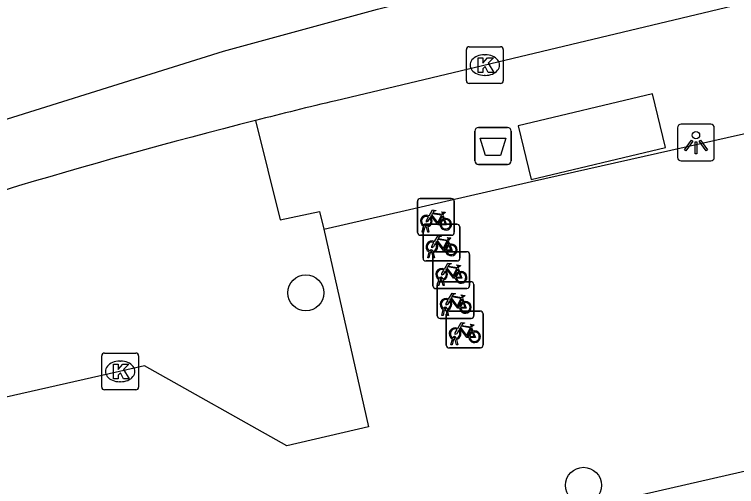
# Model space of a CAD drawing. Extents: x 158461 to 159795, y 387220 to 388672.
# Drawn here: x 159415.32 to 159434.93, y 388181.8 to 388194.64 of the extents above; entities that cross this region are included whole.
import ezdxf

# ---------------------------------------------------------------- set-up
doc = ezdxf.new("R2010")
doc.units = 0
for name, color, linetype in [('IMGEO_Afvalbak', 7, 'Continuous'), ('IMGEO_Boom', 7, 'Continuous'), ('IMGEO_Fietsenrek', 7, 'Continuous'), ('IMGEO_Kolk', 7, 'Continuous'), ('IMGEO_Lichtpunt', 7, 'Continuous'), ('IMGEO_Rijbaan_lokaal_gesloten', 7, 'Continuous'), ('IMGEO_Rijbaan_lokaal_open', 7, 'Continuous'), ('IMGEO_Voetpad_gesloten', 7, 'Continuous'), ('IMGEO_Voetpad_open', 7, 'Continuous')]:
    doc.layers.add(name, color=color, linetype=linetype)

msp = doc.modelspace()

# ---------------------------------------------------------------- linework, layer by layer
at = {"layer": 'IMGEO_Afvalbak'}
for p, q in [((159427.919, 388191.563), (159428.709, 388191.563)), ((159428.709, 388191.563), (159427.919, 388191.563)), ((159427.819, 388190.663), (159427.819, 388191.463)), ((159427.819, 388191.463), (159427.819, 388190.663)), ((159428.809, 388191.463), (159428.809, 388190.663)), ((159428.809, 388190.663), (159428.809, 388191.463)), ((159428.709, 388190.563), (159427.919, 388190.563)), ((159427.919, 388190.563), (159428.709, 388190.563))]:
    msp.add_line(p, q, dxfattribs=at)
msp.add_lwpolyline([(159427.962, 388191.277), (159428.666, 388191.277), (159428.517, 388190.807), (159428.111, 388190.807), (159427.962, 388191.277)], dxfattribs=at)
for centre, start, end in [((159427.919, 388191.463), 90, 180), ((159427.919, 388191.463), 90, 180), ((159428.709, 388191.463), 0, 90), ((159428.709, 388191.463), 360, 90), ((159427.919, 388190.663), 180, 270), ((159427.919, 388190.663), 180, 270), ((159428.709, 388190.663), 270, 0), ((159428.709, 388190.663), 270, 0)]:
    msp.add_arc(centre, 0.1, start, end, dxfattribs=at)
at = {"layer": 'IMGEO_Boom'}
for centre in [(159423.23, 388187.07), (159430.77, 388181.839)]:
    msp.add_circle(centre, 0.489, dxfattribs=at)
at = {"layer": 'IMGEO_Fietsenrek'}
for p, q in [((159426.264, 388188.71), (159426.264, 388189.551)), ((159426.264, 388189.551), (159426.264, 388188.71)), ((159426.339, 388189.635), (159427.18, 388189.635)), ((159427.18, 388189.635), (159426.339, 388189.635)), ((159427.264, 388189.56), (159427.264, 388188.719)), ((159427.264, 388188.719), (159427.264, 388189.56)), ((159426.951, 388189.184), (159426.987, 388189.089)), ((159426.489, 388188.937), (159427.33, 388188.937)), ((159427.33, 388188.937), (159426.489, 388188.937)), ((159426.391, 388188.719), (159426.43, 388188.879)), ((159426.414, 388188.012), (159426.414, 388188.853)), ((159426.414, 388188.853), (159426.414, 388188.012)), ((159426.46, 388188.867), (159426.425, 388188.719)), ((159426.502, 388188.891), (159426.501, 388188.895)), ((159426.543, 388188.719), (159426.509, 388188.861)), ((159426.533, 388188.902), (159426.534, 388188.895)), ((159426.541, 388188.865), (159426.576, 388188.719)), ((159427.414, 388188.862), (159427.414, 388188.021)), ((159427.414, 388188.021), (159427.414, 388188.862)), ((159427.189, 388188.635), (159426.348, 388188.635)), ((159426.348, 388188.635), (159427.189, 388188.635)), ((159426.425, 388188.719), (159426.391, 388188.719)), ((159426.576, 388188.719), (159426.543, 388188.719)), ((159427.101, 388188.486), (159427.137, 388188.391)), ((159426.541, 388188.021), (159426.58, 388188.181)), ((159426.61, 388188.169), (159426.575, 388188.021)), ((159426.652, 388188.193), (159426.651, 388188.197)), ((159426.693, 388188.021), (159426.659, 388188.163)), ((159426.683, 388188.204), (159426.684, 388188.197)), ((159426.691, 388188.167), (159426.726, 388188.021)), ((159426.755, 388188.189), (159427.596, 388188.189)), ((159427.596, 388188.189), (159426.755, 388188.189)), ((159426.575, 388188.021), (159426.541, 388188.021)), ((159426.68, 388187.264), (159426.68, 388188.105)), ((159426.68, 388188.105), (159426.68, 388187.264)), ((159426.726, 388188.021), (159426.693, 388188.021)), ((159427.68, 388188.114), (159427.68, 388187.273)), ((159427.68, 388187.273), (159427.68, 388188.114)), ((159427.339, 388187.937), (159426.498, 388187.937)), ((159426.498, 388187.937), (159427.339, 388187.937)), ((159427.367, 388187.738), (159427.403, 388187.643)), ((159426.807, 388187.273), (159426.846, 388187.433)), ((159426.876, 388187.421), (159426.841, 388187.273)), ((159426.871, 388187.374), (159427.712, 388187.374)), ((159427.712, 388187.374), (159426.871, 388187.374)), ((159426.918, 388187.445), (159426.917, 388187.449)), ((159426.959, 388187.273), (159426.925, 388187.415)), ((159426.949, 388187.456), (159426.95, 388187.449)), ((159426.957, 388187.419), (159426.992, 388187.273)), ((159427.605, 388187.189), (159426.764, 388187.189)), ((159426.764, 388187.189), (159427.605, 388187.189)), ((159426.796, 388186.449), (159426.796, 388187.29)), ((159426.796, 388187.29), (159426.796, 388186.449)), ((159426.841, 388187.273), (159426.807, 388187.273)), ((159426.992, 388187.273), (159426.959, 388187.273)), ((159427.796, 388187.299), (159427.796, 388186.458)), ((159427.796, 388186.458), (159427.796, 388187.299)), ((159427.483, 388186.923), (159427.519, 388186.828)), ((159426.923, 388186.458), (159426.962, 388186.618)), ((159426.992, 388186.606), (159426.957, 388186.458)), ((159427.034, 388186.63), (159427.033, 388186.634)), ((159427.075, 388186.458), (159427.041, 388186.6)), ((159427.065, 388186.641), (159427.066, 388186.634)), ((159427.073, 388186.604), (159427.108, 388186.458)), ((159427.121, 388186.576), (159427.962, 388186.576)), ((159427.962, 388186.576), (159427.121, 388186.576)), ((159426.957, 388186.458), (159426.923, 388186.458)), ((159427.046, 388185.651), (159427.046, 388186.492)), ((159427.046, 388186.492), (159427.046, 388185.651)), ((159427.108, 388186.458), (159427.075, 388186.458)), ((159428.046, 388186.501), (159428.046, 388185.66)), ((159428.046, 388185.66), (159428.046, 388186.501)), ((159427.721, 388186.374), (159426.88, 388186.374)), ((159426.88, 388186.374), (159427.721, 388186.374)), ((159427.733, 388186.125), (159427.769, 388186.03)), ((159427.173, 388185.66), (159427.212, 388185.82)), ((159427.242, 388185.808), (159427.207, 388185.66)), ((159427.284, 388185.832), (159427.283, 388185.836)), ((159427.325, 388185.66), (159427.291, 388185.802)), ((159427.315, 388185.843), (159427.316, 388185.836)), ((159427.323, 388185.806), (159427.358, 388185.66)), ((159427.207, 388185.66), (159427.173, 388185.66)), ((159427.358, 388185.66), (159427.325, 388185.66)), ((159427.971, 388185.576), (159427.13, 388185.576)), ((159427.13, 388185.576), (159427.971, 388185.576))]:
    msp.add_line(p, q, dxfattribs=at)
for points in [[(159426.577, 388189.161), (159426.672, 388189.325), (159426.758, 388189.311), (159426.76, 388189.302), (159426.704, 388189.291), (159426.677, 388189.246), (159426.933, 388189.205)], [(159426.598, 388189.109), (159426.546, 388189.019), (159426.506, 388188.994), (159426.507, 388189.041), (159426.562, 388189.135)], [(159426.873, 388188.917), (159426.823, 388188.917), (159426.632, 388189.168), (159426.613, 388189.136)], [(159426.92, 388189.18), (159426.663, 388189.221), (159426.646, 388189.192), (159426.813, 388188.972), (159426.92, 388189.18)], [(159426.968, 388189.082), (159426.938, 388189.159), (159426.829, 388188.941), (159426.872, 388188.941)], [(159426.933, 388189.205), (159426.958, 388189.254), (159426.952, 388189.258), (159426.929, 388189.262), (159426.917, 388189.269), (159426.916, 388189.272), (159426.918, 388189.277), (159427.013, 388189.262), (159427.015, 388189.252), (159427.005, 388189.239), (159426.993, 388189.233), (159426.979, 388189.239), (159426.951, 388189.184)], [(159426.902, 388188.941), (159427.022, 388188.94), (159426.978, 388189.054)], [(159426.998, 388189.061), (159427.053, 388188.916), (159426.903, 388188.916)], [(159426.727, 388188.463), (159426.822, 388188.627), (159426.908, 388188.613), (159426.91, 388188.604), (159426.854, 388188.593), (159426.827, 388188.548), (159427.083, 388188.507)], [(159427.083, 388188.507), (159427.108, 388188.556), (159427.102, 388188.56), (159427.079, 388188.564), (159427.067, 388188.571), (159427.066, 388188.574), (159427.068, 388188.579), (159427.163, 388188.564), (159427.165, 388188.554), (159427.155, 388188.541), (159427.143, 388188.535), (159427.129, 388188.541), (159427.101, 388188.486)], [(159426.748, 388188.411), (159426.696, 388188.321), (159426.656, 388188.296), (159426.657, 388188.343), (159426.712, 388188.437)], [(159427.023, 388188.219), (159426.973, 388188.219), (159426.782, 388188.47), (159426.763, 388188.438)], [(159427.07, 388188.482), (159426.813, 388188.523), (159426.796, 388188.494), (159426.963, 388188.274), (159427.07, 388188.482)], [(159427.118, 388188.384), (159427.088, 388188.461), (159426.979, 388188.243), (159427.022, 388188.243)], [(159427.052, 388188.243), (159427.172, 388188.242), (159427.128, 388188.356)], [(159427.148, 388188.363), (159427.203, 388188.218), (159427.053, 388188.218)], [(159426.993, 388187.715), (159427.088, 388187.879), (159427.174, 388187.865), (159427.176, 388187.856), (159427.12, 388187.845), (159427.093, 388187.8), (159427.349, 388187.759)], [(159427.336, 388187.734), (159427.079, 388187.775), (159427.062, 388187.746), (159427.229, 388187.526), (159427.336, 388187.734)], [(159427.349, 388187.759), (159427.374, 388187.808), (159427.368, 388187.812), (159427.345, 388187.816), (159427.333, 388187.823), (159427.332, 388187.826), (159427.334, 388187.831), (159427.429, 388187.816), (159427.431, 388187.806), (159427.421, 388187.793), (159427.409, 388187.787), (159427.395, 388187.793), (159427.367, 388187.738)], [(159427.014, 388187.663), (159426.962, 388187.573), (159426.922, 388187.548), (159426.923, 388187.595), (159426.978, 388187.689)], [(159427.289, 388187.471), (159427.239, 388187.471), (159427.048, 388187.722), (159427.029, 388187.69)], [(159427.384, 388187.636), (159427.354, 388187.713), (159427.245, 388187.495), (159427.288, 388187.495)], [(159427.318, 388187.495), (159427.438, 388187.494), (159427.394, 388187.608)], [(159427.414, 388187.615), (159427.469, 388187.47), (159427.319, 388187.47)], [(159427.109, 388186.9), (159427.204, 388187.064), (159427.29, 388187.05), (159427.292, 388187.041), (159427.236, 388187.03), (159427.209, 388186.985), (159427.465, 388186.944)], [(159427.465, 388186.944), (159427.49, 388186.993), (159427.484, 388186.997), (159427.461, 388187.001), (159427.449, 388187.008), (159427.448, 388187.011), (159427.45, 388187.016), (159427.545, 388187.001), (159427.547, 388186.991), (159427.537, 388186.978), (159427.525, 388186.972), (159427.511, 388186.978), (159427.483, 388186.923)], [(159427.13, 388186.848), (159427.078, 388186.758), (159427.038, 388186.733), (159427.039, 388186.78), (159427.094, 388186.874)], [(159427.405, 388186.656), (159427.355, 388186.656), (159427.164, 388186.907), (159427.145, 388186.875)], [(159427.452, 388186.919), (159427.195, 388186.96), (159427.178, 388186.931), (159427.345, 388186.711), (159427.452, 388186.919)], [(159427.5, 388186.821), (159427.47, 388186.898), (159427.361, 388186.68), (159427.404, 388186.68)], [(159427.434, 388186.68), (159427.554, 388186.679), (159427.51, 388186.793)], [(159427.53, 388186.8), (159427.585, 388186.655), (159427.435, 388186.655)], [(159427.359, 388186.102), (159427.454, 388186.266), (159427.54, 388186.252), (159427.542, 388186.243), (159427.486, 388186.232), (159427.459, 388186.187), (159427.715, 388186.146)], [(159427.715, 388186.146), (159427.74, 388186.195), (159427.734, 388186.199), (159427.711, 388186.203), (159427.699, 388186.21), (159427.698, 388186.213), (159427.7, 388186.218), (159427.795, 388186.203), (159427.797, 388186.193), (159427.787, 388186.18), (159427.775, 388186.174), (159427.761, 388186.18), (159427.733, 388186.125)], [(159427.38, 388186.05), (159427.328, 388185.96), (159427.288, 388185.935), (159427.289, 388185.982), (159427.344, 388186.076)], [(159427.655, 388185.858), (159427.605, 388185.858), (159427.414, 388186.109), (159427.395, 388186.077)], [(159427.702, 388186.121), (159427.445, 388186.162), (159427.428, 388186.133), (159427.595, 388185.913), (159427.702, 388186.121)], [(159427.75, 388186.023), (159427.72, 388186.1), (159427.611, 388185.882), (159427.654, 388185.882)], [(159427.684, 388185.882), (159427.804, 388185.881), (159427.76, 388185.995)], [(159427.78, 388186.002), (159427.835, 388185.857), (159427.685, 388185.857)]]:
    msp.add_lwpolyline(points, dxfattribs=at)
for centre, radius, start, end in [((159426.342, 388189.557), 0.0779, 92.4484, 184.2845), ((159426.342, 388189.557), 0.0779, 92.4484, 184.2845), ((159427.186, 388189.557), 0.0779, 2.4484, 94.2845), ((159427.186, 388189.557), 0.0779, 2.4484, 94.2845), ((159426.504, 388189.02), 0.159, 62.6766, 242.1369), ((159426.504, 388189.02), 0.129, 63.3192, 238.903), ((159426.504, 388189.02), 0.159, 283.5766, 46.6042), ((159426.492, 388188.859), 0.0779, 92.4484, 184.2845), ((159426.492, 388188.859), 0.0779, 92.4484, 184.2845), ((159426.484, 388188.891), 0.0499, 12.8025, 158.6934), ((159426.504, 388189.02), 0.129, 283.6043, 43.4302), ((159427.031, 388188.936), 0.159, 113.3408, 178.3217), ((159427.031, 388188.936), 0.159, 187.0065, 105.7708), ((159427.031, 388188.936), 0.129, 113.923, 177.9556), ((159427.031, 388188.936), 0.129, 188.6715, 104.5883), ((159427.336, 388188.859), 0.0779, 2.4484, 94.2845), ((159427.336, 388188.859), 0.0779, 2.4484, 94.2845), ((159426.504, 388189.02), 0.159, 253.9967, 271.7867), ((159426.484, 388188.891), 0.0174, 12.8025, 163.4502), ((159426.504, 388189.02), 0.129, 253.415, 269.0204), ((159426.342, 388188.713), 0.0779, 182.4484, 274.2845), ((159426.342, 388188.713), 0.0779, 182.4484, 274.2845), ((159427.186, 388188.713), 0.0779, 272.4484, 4.2845), ((159427.186, 388188.713), 0.0779, 272.4484, 4.2845), ((159426.654, 388188.322), 0.159, 62.6766, 242.1369), ((159426.654, 388188.322), 0.129, 63.3192, 238.903), ((159426.654, 388188.322), 0.129, 283.6043, 43.4302), ((159426.654, 388188.322), 0.159, 283.5766, 46.6042), ((159427.181, 388188.238), 0.159, 113.3408, 178.3217), ((159427.181, 388188.238), 0.159, 187.0065, 105.7708), ((159427.181, 388188.238), 0.129, 113.923, 177.9556), ((159427.181, 388188.238), 0.129, 188.6715, 104.5883), ((159426.634, 388188.193), 0.0499, 12.8025, 158.6934), ((159426.654, 388188.322), 0.159, 253.9967, 271.7867), ((159426.634, 388188.193), 0.0174, 12.8025, 163.4502), ((159426.654, 388188.322), 0.129, 253.415, 269.0204), ((159426.758, 388188.111), 0.0779, 92.4484, 184.2845), ((159426.758, 388188.111), 0.0779, 92.4484, 184.2845), ((159427.602, 388188.111), 0.0779, 2.4484, 94.2845), ((159427.602, 388188.111), 0.0779, 2.4484, 94.2845), ((159426.492, 388188.015), 0.0779, 182.4484, 274.2845), ((159426.492, 388188.015), 0.0779, 182.4484, 274.2845), ((159427.336, 388188.015), 0.0779, 272.4484, 4.2845), ((159427.336, 388188.015), 0.0779, 272.4484, 4.2845), ((159426.92, 388187.574), 0.159, 62.6766, 242.1369), ((159426.92, 388187.574), 0.129, 63.3192, 238.903), ((159426.92, 388187.574), 0.129, 283.6043, 43.4302), ((159426.92, 388187.574), 0.159, 283.5766, 46.6042), ((159427.447, 388187.49), 0.159, 113.3408, 178.3217), ((159427.447, 388187.49), 0.159, 187.0065, 105.7708), ((159427.447, 388187.49), 0.129, 113.923, 177.9556), ((159427.447, 388187.49), 0.129, 188.6715, 104.5883), ((159426.874, 388187.296), 0.0779, 92.4484, 184.2845), ((159426.874, 388187.296), 0.0779, 92.4484, 184.2845), ((159426.9, 388187.445), 0.0499, 12.8025, 158.6934), ((159426.92, 388187.574), 0.159, 253.9967, 271.7867), ((159426.9, 388187.445), 0.0174, 12.8025, 163.4502), ((159426.92, 388187.574), 0.129, 253.415, 269.0204), ((159427.718, 388187.296), 0.0779, 2.4484, 94.2845), ((159427.718, 388187.296), 0.0779, 2.4484, 94.2845), ((159426.758, 388187.267), 0.0779, 182.4484, 274.2845), ((159426.758, 388187.267), 0.0779, 182.4484, 274.2845), ((159427.602, 388187.267), 0.0779, 272.4484, 4.2845), ((159427.602, 388187.267), 0.0779, 272.4484, 4.2845), ((159427.036, 388186.759), 0.159, 62.6766, 242.1369), ((159427.036, 388186.759), 0.129, 63.3192, 238.903), ((159427.036, 388186.759), 0.129, 283.6043, 43.4302), ((159427.036, 388186.759), 0.159, 283.5766, 46.6042), ((159427.563, 388186.675), 0.159, 113.3408, 178.3217), ((159427.563, 388186.675), 0.159, 187.0065, 105.7708), ((159427.563, 388186.675), 0.129, 113.923, 177.9556), ((159427.563, 388186.675), 0.129, 188.6715, 104.5883), ((159427.016, 388186.63), 0.0499, 12.8025, 158.6934), ((159427.036, 388186.759), 0.159, 253.9967, 271.7867), ((159427.016, 388186.63), 0.0174, 12.8025, 163.4502), ((159427.036, 388186.759), 0.129, 253.415, 269.0204), ((159427.124, 388186.498), 0.0779, 92.4484, 184.2845), ((159427.124, 388186.498), 0.0779, 92.4484, 184.2845), ((159427.968, 388186.498), 0.0779, 2.4484, 94.2845), ((159427.968, 388186.498), 0.0779, 2.4484, 94.2845), ((159426.874, 388186.452), 0.0779, 182.4484, 274.2845), ((159426.874, 388186.452), 0.0779, 182.4484, 274.2845), ((159427.718, 388186.452), 0.0779, 272.4484, 4.2845), ((159427.718, 388186.452), 0.0779, 272.4484, 4.2845), ((159427.286, 388185.961), 0.159, 62.6766, 242.1369), ((159427.286, 388185.961), 0.129, 63.3192, 238.903), ((159427.286, 388185.961), 0.129, 283.6043, 43.4302), ((159427.286, 388185.961), 0.159, 283.5766, 46.6042), ((159427.813, 388185.877), 0.159, 113.3408, 178.3217), ((159427.813, 388185.877), 0.159, 187.0065, 105.7708), ((159427.813, 388185.877), 0.129, 113.923, 177.9556), ((159427.813, 388185.877), 0.129, 188.6715, 104.5883), ((159427.266, 388185.832), 0.0499, 12.8025, 158.6934), ((159427.286, 388185.961), 0.159, 253.9967, 271.7867), ((159427.266, 388185.832), 0.0174, 12.8025, 163.4502), ((159427.286, 388185.961), 0.129, 253.415, 269.0204), ((159427.124, 388185.654), 0.0779, 182.4484, 274.2845), ((159427.124, 388185.654), 0.0779, 182.4484, 274.2845), ((159427.968, 388185.654), 0.0779, 272.4484, 4.2845), ((159427.968, 388185.654), 0.0779, 272.4484, 4.2845)]:
    msp.add_arc(centre, radius, start, end, dxfattribs=at)
at = {"layer": 'IMGEO_Kolk'}
for p, q in [((159427.591, 388192.836), (159427.591, 388193.688)), ((159427.666, 388193.762), (159428.518, 388193.762)), ((159428.592, 388193.688), (159428.592, 388192.836)), ((159428.079, 388193.542), (159428.104, 388193.542)), ((159428.102, 388192.982), (159428.077, 388192.982)), ((159428.518, 388192.762), (159427.666, 388192.762)), ((159417.764, 388185.434), (159418.616, 388185.434)), ((159417.689, 388184.508), (159417.689, 388185.36)), ((159418.177, 388185.214), (159418.202, 388185.214)), ((159418.69, 388185.36), (159418.69, 388184.508)), ((159418.2, 388184.654), (159418.175, 388184.654)), ((159418.616, 388184.434), (159417.764, 388184.434))]:
    msp.add_line(p, q, dxfattribs=at)
for points in [[(159427.591, 388192.836), (159427.591, 388193.688)], [(159427.666, 388193.762), (159428.518, 388193.762)], [(159428.592, 388193.688), (159428.592, 388192.836)], [(159427.912, 388193.462), (159428.035, 388193.462), (159428.035, 388193.311), (159428.165, 388193.462), (159428.329, 388193.462), (159428.183, 388193.311), (159428.336, 388193.062), (159428.184, 388193.062), (159428.099, 388193.226), (159428.035, 388193.159), (159428.035, 388193.062), (159427.912, 388193.062), (159427.912, 388193.462)], [(159428.518, 388192.762), (159427.666, 388192.762)], [(159417.764, 388185.434), (159418.616, 388185.434)], [(159417.689, 388184.508), (159417.689, 388185.36)], [(159418.69, 388185.36), (159418.69, 388184.508)], [(159418.01, 388185.134), (159418.133, 388185.134), (159418.133, 388184.983), (159418.263, 388185.134), (159418.427, 388185.134), (159418.281, 388184.983), (159418.434, 388184.734), (159418.282, 388184.734), (159418.197, 388184.898), (159418.133, 388184.831), (159418.133, 388184.734), (159418.01, 388184.734), (159418.01, 388185.134)], [(159418.616, 388184.434), (159417.764, 388184.434)]]:
    msp.add_lwpolyline(points, dxfattribs=at)
for centre, start, end in [((159427.668, 388193.686), 91.552, 178.448), ((159427.668, 388193.686), 91.552, 178.448), ((159428.516, 388193.686), 1.552, 88.448), ((159428.516, 388193.686), 1.552, 88.448), ((159427.668, 388192.838), 181.552, 268.448), ((159427.668, 388192.838), 181.552, 268.448), ((159428.516, 388192.838), 271.552, 358.448), ((159428.516, 388192.838), 271.552, 358.448), ((159417.766, 388185.358), 91.552, 178.448), ((159417.766, 388185.358), 91.552, 178.448), ((159418.614, 388185.358), 1.552, 88.448), ((159418.614, 388185.358), 1.552, 88.448), ((159417.766, 388184.51), 181.552, 268.448), ((159417.766, 388184.51), 181.552, 268.448), ((159418.614, 388184.51), 271.552, 358.448), ((159418.614, 388184.51), 271.552, 358.448)]:
    msp.add_arc(centre, 0.0765, start, end, dxfattribs=at)
for centre, major_axis, ratio, start_param, end_param in [((159428.078, 388193.262), (-0.387, 0.002), 0.722429, 4.712389, 7.853982), ((159428.103, 388193.262), (-0.39, 0.002), 0.717154, 1.570796, 4.712389), ((159418.176, 388184.934), (-0.387, 0.002), 0.722429, 4.712389, 7.853982), ((159418.201, 388184.934), (-0.39, 0.002), 0.717154, 1.570796, 4.712389)]:
    msp.add_ellipse(centre, major_axis=major_axis, ratio=ratio, start_param=start_param, end_param=end_param, dxfattribs=at)
at = {"layer": 'IMGEO_Lichtpunt'}
for p, q in [((159433.327, 388191.56), (159433.327, 388190.753)), ((159433.327, 388191.56), (159433.327, 388190.753)), ((159434.229, 388191.655), (159433.421, 388191.655)), ((159434.229, 388191.655), (159433.421, 388191.655)), ((159434.323, 388190.753), (159434.323, 388191.56)), ((159434.323, 388190.753), (159434.323, 388191.56)), ((159433.421, 388190.659), (159434.229, 388190.659)), ((159433.421, 388190.659), (159434.229, 388190.659))]:
    msp.add_line(p, q, dxfattribs=at)
for points in [[(159433.701, 388191.224), (159433.74, 388191.196), (159433.552, 388190.934), (159433.514, 388190.961), (159433.701, 388191.224)], [(159433.803, 388191.176), (159433.85, 388191.176), (159433.85, 388190.854), (159433.803, 388190.854), (159433.803, 388191.176)], [(159433.913, 388191.196), (159433.951, 388191.223), (159434.138, 388190.961), (159434.099, 388190.933), (159433.913, 388191.196)]]:
    msp.add_lwpolyline(points, dxfattribs=at)
msp.add_circle((159433.826, 388191.358), 0.0994, dxfattribs=at)
for centre, start, end in [((159433.421, 388191.56), 90, 180), ((159433.421, 388191.56), 90, 180), ((159434.229, 388191.56), 0, 90), ((159434.229, 388191.56), 0, 90), ((159433.421, 388190.753), 180, 270), ((159433.421, 388190.753), 180, 270), ((159434.229, 388190.753), 270, 0), ((159434.229, 388190.753), 270, 360)]:
    msp.add_arc(centre, 0.0946, start, end, dxfattribs=at)
at = {"layer": 'IMGEO_Rijbaan_lokaal_gesloten'}
for points in [[(159402.156, 388187.368), (159402.8, 388187.594), (159408.031, 388189.473), (159413.008, 388191.139), (159420.999, 388193.638), (159425.182, 388194.781), (159432.266, 388196.553), (159445.157, 388199.592), (159464.662, 388204.03), (159465.134, 388202.012)], [(159442.819, 388196.789), (159424.046, 388192.294)]]:
    msp.add_lwpolyline(points, dxfattribs=at)
for centre, radius, start, end in [((159464.618, 388023.203), 173.891, 103.49267, 104.23388), ((159461.39, 388036.347), 160.356, 104.27045, 109.35857)]:
    msp.add_arc(centre, radius, start, end, dxfattribs=at)
at = {"layer": 'IMGEO_Rijbaan_lokaal_open'}
for points in [[(159423.725, 388188.806), (159429.363, 388190.102), (159443.485, 388193.276)], [(159472.097, 388187.285), (159472.034, 388187.554), (159467.22, 388190.582), (159457.102, 388188.331), (159456.291, 388187.063), (159413.81, 388177.328), (159412.541, 388178.09), (159400.894, 388175.34), (159401.092, 388174.48), (159387.6, 388167.487), (159386.892, 388168.098), (159378.833, 388159.318), (159378.911, 388157.81), (159374.917, 388153.5), (159373.428, 388153.392), (159366.091, 388145.42), (159366.179, 388143.991), (159362.095, 388139.561), (159360.656, 388139.553), (159353.388, 388131.602), (159353.436, 388130.033), (159350.543, 388127.01), (159352.001, 388125.659)], [(159423.725, 388188.806), (159424.935, 388183.43), (159422.713, 388182.91), (159418.848, 388185.084), (159406.929, 388182.383)]]:
    msp.add_lwpolyline(points, dxfattribs=at)
at = {"layer": 'IMGEO_Voetpad_gesloten'}
msp.add_lwpolyline([(159429.002, 388191.612), (159429.351, 388190.153), (159432.998, 388191.026), (159432.649, 388192.485), (159429.002, 388191.612)], dxfattribs=at)
at = {"layer": 'IMGEO_Voetpad_open'}
msp.add_lwpolyline([(159421.862, 388191.755), (159422.538, 388189.053), (159423.6, 388189.28), (159423.725, 388188.806)], dxfattribs=at)

doc.saveas('drawing.dxf')
